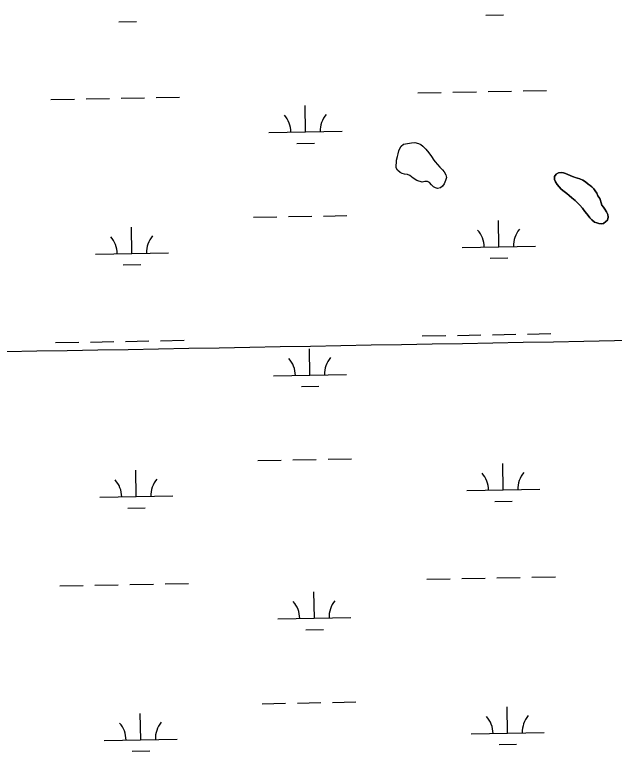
# Model space of a CAD drawing. Extents: x 3925854 to 3964121, y 224593 to 250589.
# Drawn here: x 3939495 to 3940315, y 235710 to 236718 of the extents above; entities that cross this region are included whole.
import ezdxf

# ---------------------------------------------------------------- set-up
doc = ezdxf.new("R2010")
doc.units = 0
for name, color, linetype in [('V-GRID-MAJR', 7, 'Continuous'), ('V-TOPO-SHOR', 7, 'Continuous'), ('V-WETL-SWMP', 7, 'Continuous')]:
    doc.layers.add(name, color=color, linetype=linetype)

msp = doc.modelspace()

# ---------------------------------------------------------------- linework, layer by layer
at = {"layer": 'V-GRID-MAJR'}
msp.add_spline([(3930006.603, 236087.686), (3935327.129, 236182.494), (3940647.643, 236278.076), (3945968.142, 236374.431), (3951288.627, 236471.56), (3956609.098, 236569.464), (3961929.554, 236668.141), (3961929.555, 236668.141)], degree=3, dxfattribs=at)
at = {"layer": 'V-TOPO-SHOR'}
for points in [[(3940044.722, 236491.197), (3940040.063, 236494.3), (3940035.414, 236497.956), (3940032.114, 236499.381), (3940028.25, 236499.709), (3940024.942, 236500.581), (3940021.921, 236502.004), (3940018.372, 236505.367), (3940016.754, 236508.431), (3940016.523, 236511.751), (3940017.129, 236515.89), (3940017.17, 236518.929), (3940018.342, 236523.889), (3940019.222, 236527.748), (3940020.107, 236531.883), (3940021.528, 236534.904), (3940023.502, 236537.918), (3940026.855, 236540.64), (3940032.127, 236541.951), (3940037.664, 236542.706), (3940042.367, 236542.921), (3940047.05, 236541.752), (3940050.624, 236540.325), (3940053.358, 236538.076), (3940057.454, 236534.152), (3940061.534, 236529.122), (3940064.782, 236523.828), (3940068.034, 236519.085), (3940069.937, 236516.572), (3940073.205, 236512.935), (3940076.202, 236509.578), (3940080.019, 236505.656), (3940082.471, 236502.861), (3940084.629, 236498.961), (3940085.407, 236495.08), (3940084.246, 236490.949), (3940082.53, 236486.55), (3940079.999, 236483.265), (3940077.482, 236481.088), (3940073.322, 236480.038), (3940070.293, 236480.908), (3940067.551, 236482.602), (3940064.825, 236485.403), (3940062.374, 236488.199), (3940059.627, 236489.618), (3940055.758, 236489.669), (3940052.154, 236488.887), (3940044.722, 236491.197)], [(3940292.401, 236470.361), (3940290.928, 236473.973), (3940288.895, 236477.041), (3940286.994, 236479.554), (3940284.266, 236482.356), (3940281.944, 236484.322), (3940279.206, 236486.292), (3940275.65, 236489.241), (3940271.951, 236491.779), (3940267.688, 236493.219), (3940264.657, 236494.087), (3940261.355, 236495.238), (3940258.054, 236496.387), (3940254.754, 236497.812), (3940251.459, 236499.377), (3940248.434, 236500.661), (3940245.407, 236501.669), (3940242.374, 236502.26), (3940238.911, 236501.615), (3940235.571, 236499.862), (3940233.318, 236496.714), (3940233.265, 236492.707), (3940234.737, 236489.094), (3940236.9, 236485.471), (3940239.489, 236482.534), (3940242.487, 236479.454), (3940246.589, 236476.083), (3940250.284, 236473.269), (3940253.153, 236470.744), (3940257.116, 236467.375), (3940261.63, 236463.719), (3940263.948, 236461.339), (3940267.767, 236457.557), (3940271.439, 236453.086), (3940274.702, 236448.896), (3940277.422, 236445.68), (3940279.185, 236443.169), (3940281.632, 236440.097), (3940284.219, 236437.161), (3940287.916, 236434.347), (3940290.941, 236433.202), (3940293.83, 236432.334), (3940297.142, 236431.875), (3940300.191, 236432.524), (3940303.401, 236434.832), (3940305.641, 236437.013), (3940306.661, 236441.009), (3940306.02, 236444.749), (3940304.271, 236448.365), (3940302.108, 236451.988), (3940300.071, 236454.64), (3940298.174, 236457.569), (3940296.97, 236460.487), (3940296.179, 236463.539), (3940295.391, 236466.59), (3940292.401, 236470.361)]]:
    msp.add_lwpolyline(points, dxfattribs=at)
at = {"layer": 'V-WETL-SWMP'}
for p, q in [((3940139.29, 236717.42), (3940163.286, 236717.857)), ((3939637.465, 236708.296), (3939661.461, 236708.732)), ((3940142.348, 236612.819), (3940174.343, 236613.401)), ((3940190.34, 236613.691), (3940222.335, 236614.273)), ((3939592.531, 236602.821), (3939624.526, 236603.403)), ((3939640.523, 236603.694), (3939672.518, 236604.276)), ((3939688.515, 236604.567), (3939720.51, 236605.148)), ((3940046.364, 236611.073), (3940078.359, 236611.655)), ((3940094.356, 236611.946), (3940126.351, 236612.528)), ((3939544.539, 236601.949), (3939576.534, 236602.531)), ((3939892.72, 236557.529), (3939892.066, 236593.523)), ((3939842.728, 236556.62), (3939942.712, 236558.438)), ((3940032.126, 236541.951), (3940037.665, 236542.707)), ((3940037.665, 236542.707), (3940042.367, 236542.921)), ((3940042.367, 236542.921), (3940047.05, 236541.753)), ((3939881.003, 236541.883), (3939904.999, 236542.319)), ((3940020.106, 236531.883), (3940021.528, 236534.904)), ((3940021.528, 236534.904), (3940023.503, 236537.919)), ((3940023.503, 236537.919), (3940026.856, 236540.639)), ((3940026.856, 236540.639), (3940032.126, 236541.951)), ((3940047.05, 236541.753), (3940050.625, 236540.324)), ((3940050.625, 236540.324), (3940053.359, 236538.076)), ((3940053.359, 236538.076), (3940057.454, 236534.152)), ((3940057.454, 236534.152), (3940061.534, 236529.122)), ((3940017.17, 236518.929), (3940018.341, 236523.89)), ((3940018.341, 236523.89), (3940019.222, 236527.748)), ((3940019.222, 236527.748), (3940020.106, 236531.883)), ((3940061.534, 236529.122), (3940064.781, 236523.827)), ((3940064.781, 236523.827), (3940068.035, 236519.084)), ((3940016.522, 236511.751), (3940017.13, 236515.889)), ((3940017.13, 236515.889), (3940017.17, 236518.929)), ((3940068.035, 236519.084), (3940069.936, 236516.571)), ((3940069.936, 236516.571), (3940073.205, 236512.934)), ((3940073.205, 236512.934), (3940076.202, 236509.577)), ((3940016.754, 236508.431), (3940016.522, 236511.751)), ((3940018.372, 236505.368), (3940016.754, 236508.431)), ((3940021.921, 236502.004), (3940018.372, 236505.368)), ((3940076.202, 236509.577), (3940080.02, 236505.657)), ((3940080.02, 236505.657), (3940082.47, 236502.86)), ((3940082.47, 236502.86), (3940084.63, 236498.961)), ((3940238.911, 236501.616), (3940242.375, 236502.261)), ((3940242.375, 236502.261), (3940245.408, 236501.668)), ((3940024.943, 236500.582), (3940021.921, 236502.004)), ((3940028.249, 236499.709), (3940024.943, 236500.582)), ((3940032.114, 236499.381), (3940028.249, 236499.709)), ((3940035.413, 236497.955), (3940032.114, 236499.381)), ((3940040.063, 236494.3), (3940035.413, 236497.955)), ((3940044.721, 236491.198), (3940040.063, 236494.3)), ((3940085.408, 236495.081), (3940084.247, 236490.95)), ((3940084.63, 236498.961), (3940085.408, 236495.081)), ((3940233.265, 236492.707), (3940233.318, 236496.714)), ((3940234.737, 236489.093), (3940233.265, 236492.707)), ((3940233.318, 236496.714), (3940235.571, 236499.863)), ((3940235.571, 236499.863), (3940238.911, 236501.616)), ((3940245.408, 236501.668), (3940248.435, 236500.66)), ((3940248.435, 236500.66), (3940251.459, 236499.376)), ((3940251.459, 236499.376), (3940254.755, 236497.812)), ((3940254.755, 236497.812), (3940258.054, 236496.386)), ((3940258.054, 236496.386), (3940264.657, 236494.087)), ((3940264.657, 236494.087), (3940267.687, 236493.218)), ((3940267.687, 236493.218), (3940271.952, 236491.779)), ((3940052.154, 236488.888), (3940044.721, 236491.198)), ((3940055.758, 236489.669), (3940052.154, 236488.888)), ((3940059.628, 236489.618), (3940055.758, 236489.669)), ((3940062.373, 236488.199), (3940059.628, 236489.618)), ((3940064.824, 236485.403), (3940062.373, 236488.199)), ((3940067.551, 236482.602), (3940064.824, 236485.403)), ((3940070.293, 236480.907), (3940067.551, 236482.602)), ((3940079.999, 236483.266), (3940077.482, 236481.088)), ((3940082.53, 236486.55), (3940079.999, 236483.266)), ((3940084.247, 236490.95), (3940082.53, 236486.55)), ((3940236.9, 236485.471), (3940234.737, 236489.093)), ((3940239.488, 236482.534), (3940236.9, 236485.471)), ((3940242.487, 236479.454), (3940239.488, 236482.534)), ((3940271.952, 236491.779), (3940275.65, 236489.242)), ((3940275.65, 236489.242), (3940279.205, 236486.292)), ((3940279.205, 236486.292), (3940281.943, 236484.321)), ((3940281.943, 236484.321), (3940284.267, 236482.355)), ((3940284.267, 236482.355), (3940286.994, 236479.555)), ((3940073.322, 236480.038), (3940070.293, 236480.907)), ((3940077.482, 236481.088), (3940073.322, 236480.038)), ((3940246.589, 236476.082), (3940242.487, 236479.454)), ((3940250.284, 236473.269), (3940246.589, 236476.082)), ((3940253.153, 236470.743), (3940250.284, 236473.269)), ((3940286.994, 236479.555), (3940288.895, 236477.042)), ((3940288.895, 236477.042), (3940290.928, 236473.974)), ((3940290.928, 236473.974), (3940292.4, 236470.361)), ((3940257.116, 236467.374), (3940253.153, 236470.743)), ((3940261.629, 236463.72), (3940257.116, 236467.374)), ((3940263.947, 236461.34), (3940261.629, 236463.72)), ((3940292.4, 236470.361), (3940295.391, 236466.59)), ((3940295.391, 236466.59), (3940296.969, 236460.487)), ((3940267.767, 236457.557), (3940263.947, 236461.34)), ((3940271.439, 236453.086), (3940267.767, 236457.557)), ((3940274.701, 236448.896), (3940271.439, 236453.086)), ((3940296.969, 236460.487), (3940298.174, 236457.569)), ((3940298.174, 236457.569), (3940300.07, 236454.641)), ((3940300.07, 236454.641), (3940302.108, 236451.988)), ((3940302.108, 236451.988), (3940304.271, 236448.366)), ((3939869.415, 236441.655), (3939901.41, 236442.236)), ((3939917.407, 236442.527), (3939949.402, 236443.109)), ((3940277.422, 236445.681), (3940274.701, 236448.896)), ((3940279.186, 236443.17), (3940277.422, 236445.681)), ((3940281.633, 236440.097), (3940279.186, 236443.17)), ((3940304.271, 236448.366), (3940306.02, 236444.749)), ((3940306.02, 236444.749), (3940306.662, 236441.009)), ((3939821.423, 236440.782), (3939853.418, 236441.364)), ((3940157.056, 236400.447), (3940156.401, 236436.441)), ((3940284.22, 236437.16), (3940281.633, 236440.097)), ((3940287.915, 236434.347), (3940284.22, 236437.16)), ((3940290.94, 236433.201), (3940287.915, 236434.347)), ((3940293.831, 236432.333), (3940290.94, 236433.201)), ((3940297.142, 236431.875), (3940293.831, 236432.333)), ((3940300.191, 236432.525), (3940297.142, 236431.875)), ((3940303.401, 236434.832), (3940300.191, 236432.525)), ((3940305.641, 236437.014), (3940303.401, 236434.832)), ((3940306.662, 236441.009), (3940305.641, 236437.014)), ((3939655.231, 236391.322), (3939654.576, 236427.316)), ((3939605.239, 236390.413), (3939705.222, 236392.231)), ((3940107.064, 236399.538), (3940207.047, 236401.356)), ((3940145.338, 236384.8), (3940169.334, 236385.237)), ((3939643.513, 236375.676), (3939667.509, 236376.112)), ((3940148.396, 236280.199), (3940180.391, 236280.781)), ((3940196.388, 236281.071), (3940228.383, 236281.653)), ((3939598.579, 236270.201), (3939630.574, 236270.783)), ((3939646.571, 236271.074), (3939678.566, 236271.656)), ((3939694.563, 236271.947), (3939726.558, 236272.528)), ((3940052.412, 236278.453), (3940084.407, 236279.035)), ((3940100.404, 236279.326), (3940132.399, 236279.908)), ((3939550.587, 236269.329), (3939582.582, 236269.91)), ((3939898.768, 236224.909), (3939898.114, 236260.903)), ((3939848.776, 236224), (3939948.76, 236225.818)), ((3939887.051, 236209.263), (3939911.047, 236209.699)), ((3939875.463, 236109.035), (3939907.458, 236109.616)), ((3939923.455, 236109.907), (3939955.45, 236110.489)), ((3939827.471, 236108.162), (3939859.466, 236108.744)), ((3940163.104, 236067.827), (3940162.449, 236103.821)), ((3939661.279, 236058.702), (3939660.624, 236094.696)), ((3939611.287, 236057.793), (3939711.27, 236059.611)), ((3940113.112, 236066.918), (3940213.095, 236068.736)), ((3940151.386, 236052.18), (3940175.382, 236052.617)), ((3939649.561, 236043.056), (3939673.557, 236043.492)), ((3940154.444, 235947.579), (3940186.439, 235948.16)), ((3940202.436, 235948.451), (3940234.431, 235949.033)), ((3939604.627, 235937.581), (3939636.622, 235938.163)), ((3939652.619, 235938.454), (3939684.614, 235939.036)), ((3939700.611, 235939.327), (3939732.606, 235939.908)), ((3940058.46, 235945.833), (3940090.455, 235946.415)), ((3940106.452, 235946.706), (3940138.447, 235947.288)), ((3939556.635, 235936.709), (3939588.63, 235937.29)), ((3939904.816, 235892.289), (3939904.162, 235928.283)), ((3939854.825, 235891.38), (3939954.808, 235893.198)), ((3939893.099, 235876.643), (3939917.095, 235877.079)), ((3939881.511, 235776.414), (3939913.506, 235776.996)), ((3939929.503, 235777.287), (3939961.498, 235777.869)), ((3939833.519, 235775.542), (3939865.514, 235776.124)), ((3940169.152, 235735.207), (3940168.497, 235771.201)), ((3939667.327, 235726.082), (3939666.672, 235762.076)), ((3939617.335, 235725.173), (3939717.318, 235726.991)), ((3940119.16, 235734.298), (3940219.143, 235736.116)), ((3940157.434, 235719.56), (3940181.43, 235719.997)), ((3939655.609, 235710.436), (3939679.605, 235710.872))]:
    msp.add_line(p, q, dxfattribs=at)
for centre, start, end in [((3939837.478, 236557), 0.269879, 41.813537), ((3939947.945, 236559.008), 140.269876, 181.813534), ((3940101.813, 236399.917), 0.269879, 41.813537), ((3940212.281, 236401.926), 140.269876, 181.813534), ((3939599.988, 236390.793), 0.269879, 41.813537), ((3939710.456, 236392.801), 140.269876, 181.813534), ((3939843.526, 236224.38), 0.269879, 41.813537), ((3939953.993, 236226.388), 140.269876, 181.813534), ((3940107.861, 236067.297), 0.269879, 41.813537), ((3940218.329, 236069.306), 140.269876, 181.813534), ((3939606.036, 236058.173), 0.269879, 41.813537), ((3939716.504, 236060.181), 140.269876, 181.813534), ((3939849.574, 235891.76), 0.269879, 41.813537), ((3939960.041, 235893.768), 140.269876, 181.813534), ((3940113.909, 235734.677), 0.269879, 41.813537), ((3940224.377, 235736.686), 140.269876, 181.813534), ((3939612.084, 235725.553), 0.269879, 41.813537), ((3939722.552, 235727.561), 140.269876, 181.813534)]:
    msp.add_arc(centre, 35.246, start, end, dxfattribs=at)

doc.saveas('drawing.dxf')
